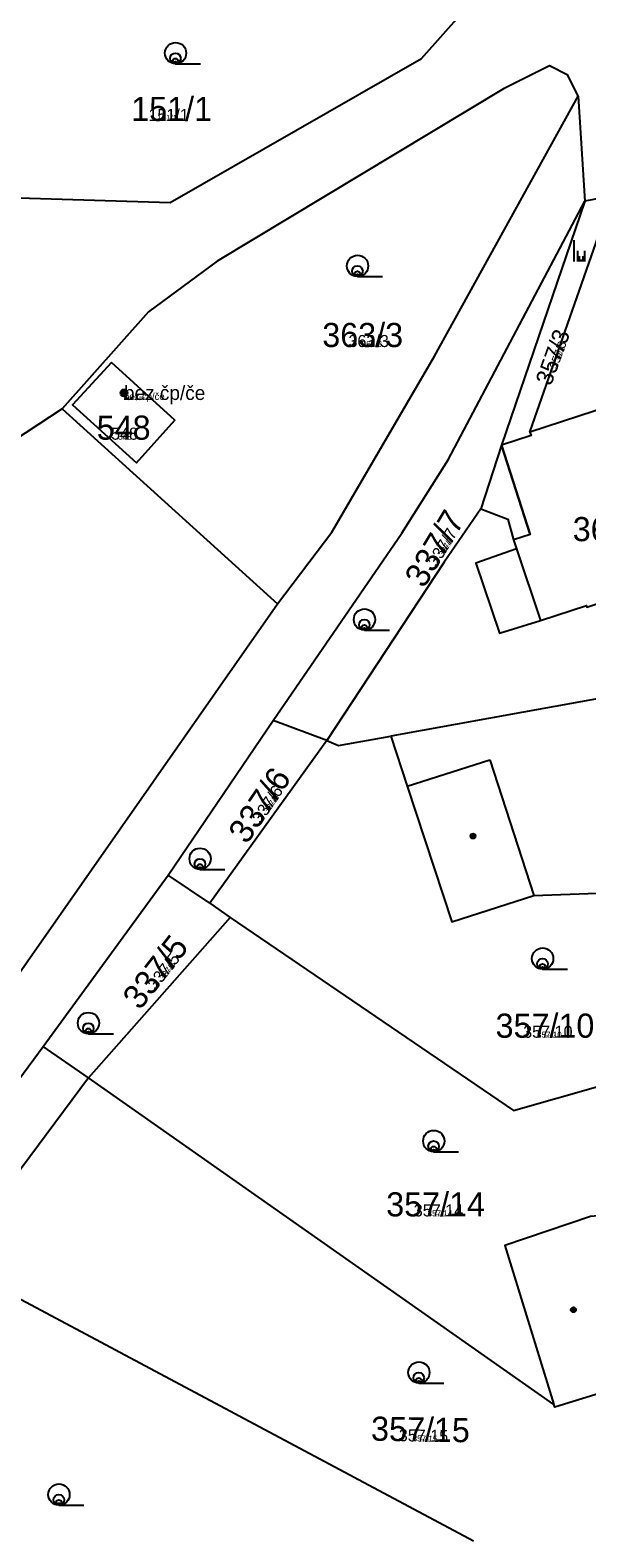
# Model space of a CAD drawing. Extents: x -744652 to -739090, y -980828 to -975855.
# Drawn here: x -742488 to -742448.8, y -978878.4 to -978772.2 of the extents above; entities that cross this region are included whole.
import ezdxf

# ---------------------------------------------------------------- set-up
doc = ezdxf.new("R2010")
doc.units = 0
for name, color, linetype in [('KAT_02_hranice parcel', 7, 'Continuous'), ('KAT_03_1000_st čísla parcelní', 7, 'Continuous'), ('KAT_03_1000_čísla parcelní', 7, 'Continuous'), ('KAT_03_1000_čísla popisná', 7, 'Continuous'), ('KAT_03_100_st čísla parcelní', 7, 'Continuous'), ('KAT_03_100_čísla parcelní', 7, 'Continuous'), ('KAT_03_100_čísla popisná', 7, 'Continuous'), ('KAT_03_250_st čísla parcelní', 7, 'Continuous'), ('KAT_03_250_čísla parcelní', 7, 'Continuous'), ('KAT_03_250_čísla popisná', 7, 'Continuous'), ('KAT_03_500_st čísla parcelní', 7, 'Continuous'), ('KAT_03_500_čísla parcelní', 7, 'Continuous'), ('KAT_03_500_čísla popisná', 7, 'Continuous'), ('KAT_04_vnitřní kresba', 7, 'Continuous'), ('KAT_05_1000_značky kultur', 7, 'Continuous'), ('KAT_05_100_značky kultur', 7, 'Continuous'), ('KAT_05_250_značky kultur', 7, 'Continuous'), ('KAT_05_500_značky kultur', 7, 'Continuous'), ('KAT_07_1000_značky budov', 7, 'Continuous'), ('KAT_07_100_značky budov', 7, 'Continuous'), ('KAT_07_500_značky budov', 7, 'Continuous'), ('KAT_14_plocha_budovy', 7, 'Continuous')]:
    doc.layers.add(name, color=color, linetype=linetype)

msp = doc.modelspace()

# ---------------------------------------------------------------- linework, layer by layer
at = {"layer": 'KAT_02_hranice parcel'}
for p, q in [((-742449.39, -978776.83), (-742448.93, -978784.25)), ((-742448.93, -978784.25), (-742454.8, -978801.43)), ((-742452.79, -978800.51), (-742446.99, -978783.86)), ((-742446.99, -978783.86), (-742448.93, -978784.25)), ((-742485.73, -978798.87), (-742470.56, -978812.62)), ((-742454.8, -978801.43), (-742456.26, -978805.93)), ((-742506.7, -978864.32), (-742470.56, -978812.62)), ((-742434.48, -978816.84), (-742462.59, -978821.93)), ((-742478.25, -978831.73), (-742470.86, -978820.84)), ((-742467.08, -978822.25), (-742470.86, -978820.84)), ((-742467.08, -978822.25), (-742475.32, -978833.7)), ((-742487.07, -978843.81), (-742478.25, -978831.73)), ((-742475.32, -978833.7), (-742478.25, -978831.73)), ((-742475.32, -978833.7), (-742473.9, -978834.72)), ((-742473.9, -978834.72), (-742483.86, -978846.01)), ((-742483.86, -978846.01), (-742487.07, -978843.81)), ((-742483.86, -978846.01), (-742493.54, -978859.01)), ((-742451.11, -978869.04), (-742483.86, -978846.01)), ((-742493.54, -978859.01), (-742456.76, -978878.65))]:
    msp.add_line(p, q, dxfattribs=at)
for points in [[(-742488.77, -978784.01), (-742478.11, -978784.33), (-742460.43, -978774.19), (-742454.7, -978767.73), (-742452.77, -978761.32), (-742463.7, -978728.64)], [(-742449.39, -978776.83), (-742450.13, -978775.36), (-742451.42, -978774.71), (-742454.66, -978776.33), (-742474.81, -978788.48), (-742479.65, -978792.05), (-742485.73, -978798.87)], [(-742470.56, -978812.62), (-742466.74, -978807.57), (-742459.51, -978795.17), (-742449.39, -978776.83)], [(-742470.86, -978820.84), (-742461.8, -978807.64), (-742458.55, -978802.47), (-742448.93, -978784.25)], [(-742482.24, -978795.62), (-742484.99, -978798.6), (-742480.5, -978802.67), (-742477.78, -978799.68), (-742482.24, -978795.62)], [(-742440.89, -978796.63), (-742443.68, -978797.54), (-742452.79, -978800.51)], [(-742485.73, -978798.87), (-742496.91, -978806.22), (-742499.72, -978807.46), (-742528.71, -978813.76)], [(-742452.79, -978800.51), (-742452.71, -978800.76), (-742454.8, -978801.43)], [(-742456.26, -978805.93), (-742458.82, -978809.69), (-742467.08, -978822.25)], [(-742456.26, -978805.93), (-742454.35, -978806.64), (-742453.94, -978808.11), (-742453.73, -978808.75), (-742456.6, -978809.74), (-742454.94, -978814.68), (-742452.05, -978813.8), (-742448.82, -978812.74), (-742448.79, -978812.84), (-742440.66, -978810.13), (-742436.93, -978808.97)], [(-742467.08, -978822.25), (-742466.26, -978822.6), (-742462.59, -978821.93)], [(-742462.59, -978821.93), (-742461.43, -978825.46), (-742458.28, -978835.03), (-742452.51, -978833.16), (-742442.97, -978832.82), (-742441.29, -978837.96), (-742439.61, -978837.45), (-742439, -978839.39), (-742434.93, -978838.06), (-742435.54, -978836.11), (-742431.67, -978834.84), (-742433.64, -978828.74), (-742433.78, -978828.81), (-742435.69, -978822.92), (-742432.86, -978821.86)], [(-742473.9, -978834.72), (-742453.94, -978848.31), (-742426.82, -978840.58)], [(-742515.51, -978881.8), (-742503.22, -978865.43), (-742494.6, -978854.01), (-742487.07, -978843.81)], [(-742422.3, -978854.49), (-742424.88, -978855.33), (-742428.46, -978844.35), (-742437.15, -978847.18), (-742434.7, -978854.72), (-742437.45, -978855.61), (-742437.77, -978854.64), (-742438.48, -978854.88), (-742438.71, -978854.28), (-742441.27, -978855.15), (-742448.53, -978855.79), (-742454.57, -978857.83), (-742451.11, -978869.04)], [(-742420.59, -978859.73), (-742444.96, -978867.35), (-742451.04, -978869.21), (-742451.11, -978869.04)]]:
    msp.add_lwpolyline(points, dxfattribs=at)
at = {"layer": 'KAT_03_1000_čísla popisná'}
msp.add_circle((-742481.37, -978797.75), 0.25, dxfattribs=at)
msp.add_circle((-742481.37, -978797.75), 0.25, dxfattribs=at)
at = {"layer": 'KAT_03_100_čísla popisná'}
msp.add_circle((-742481.37, -978797.75), 0.025, dxfattribs=at)
msp.add_circle((-742481.37, -978797.75), 0.025, dxfattribs=at)
at = {"layer": 'KAT_03_250_čísla popisná'}
msp.add_circle((-742481.37, -978797.75), 0.0625, dxfattribs=at)
msp.add_circle((-742481.37, -978797.75), 0.0625, dxfattribs=at)
at = {"layer": 'KAT_03_500_čísla popisná'}
msp.add_circle((-742481.37, -978797.75), 0.125, dxfattribs=at)
msp.add_circle((-742481.37, -978797.75), 0.125, dxfattribs=at)
at = {"layer": 'KAT_04_vnitřní kresba'}
for p, q in [((-742452.78, -978807.73), (-742454.8, -978801.43)), ((-742452.78, -978807.73), (-742453.94, -978808.11)), ((-742453.73, -978808.75), (-742452.05, -978813.8)), ((-742461.43, -978825.46), (-742455.61, -978823.6)), ((-742455.61, -978823.6), (-742452.51, -978833.16))]:
    msp.add_line(p, q, dxfattribs=at)
at = {"layer": 'KAT_05_1000_značky kultur'}
for p, q in [((-742477.74, -978774.56), (-742475.99, -978774.56)), ((-742449.68, -978788.49), (-742449.68, -978786.99)), ((-742464.93, -978789.55), (-742463.18, -978789.55)), ((-742464.44, -978814.47), (-742462.69, -978814.47)), ((-742476.01, -978831.33), (-742474.26, -978831.33)), ((-742451.9, -978838.36), (-742450.15, -978838.36)), ((-742483.87, -978842.91), (-742482.12, -978842.91)), ((-742459.56, -978851.22), (-742457.81, -978851.22)), ((-742460.61, -978867.53), (-742458.86, -978867.53)), ((-742485.95, -978876.13), (-742484.2, -978876.13))]:
    msp.add_line(p, q, dxfattribs=at)
for centre in [(-742477.74, -978773.81), (-742464.93, -978788.8), (-742464.44, -978813.72), (-742476.01, -978830.58), (-742451.9, -978837.61), (-742483.87, -978842.16), (-742459.56, -978850.47), (-742460.61, -978866.78), (-742485.95, -978875.38)]:
    msp.add_circle(centre, 0.75, dxfattribs=at)
at = {"layer": 'KAT_05_100_značky kultur'}
for p, q in [((-742477.75, -978774.56), (-742477.57, -978774.56)), ((-742449.22, -978788.49), (-742449.22, -978788.34)), ((-742449.12, -978788.49), (-742449.12, -978788.34)), ((-742464.94, -978789.55), (-742464.76, -978789.55)), ((-742464.45, -978814.47), (-742464.27, -978814.47)), ((-742476.02, -978831.33), (-742475.84, -978831.33)), ((-742451.91, -978838.36), (-742451.73, -978838.36)), ((-742483.88, -978842.91), (-742483.7, -978842.91)), ((-742459.57, -978851.22), (-742459.39, -978851.22)), ((-742460.62, -978867.53), (-742460.44, -978867.53)), ((-742485.96, -978876.13), (-742485.78, -978876.13))]:
    msp.add_line(p, q, dxfattribs=at)
for centre in [(-742477.75, -978774.48), (-742464.94, -978789.47), (-742464.45, -978814.39), (-742476.02, -978831.25), (-742451.91, -978838.28), (-742483.88, -978842.83), (-742459.57, -978851.14), (-742460.62, -978867.45), (-742485.96, -978876.05)]:
    msp.add_circle(centre, 0.075, dxfattribs=at)
at = {"layer": 'KAT_05_250_značky kultur'}
for p, q in [((-742477.75, -978774.56), (-742477.31, -978774.56)), ((-742449.3, -978788.49), (-742449.3, -978788.11)), ((-742449.05, -978788.49), (-742449.05, -978788.11)), ((-742464.94, -978789.55), (-742464.5, -978789.55)), ((-742464.45, -978814.47), (-742464.01, -978814.47)), ((-742476.02, -978831.33), (-742475.58, -978831.33)), ((-742451.91, -978838.36), (-742451.47, -978838.36)), ((-742483.88, -978842.91), (-742483.44, -978842.91)), ((-742459.57, -978851.22), (-742459.13, -978851.22)), ((-742460.62, -978867.53), (-742460.18, -978867.53)), ((-742485.96, -978876.13), (-742485.52, -978876.13))]:
    msp.add_line(p, q, dxfattribs=at)
for centre in [(-742477.75, -978774.37), (-742464.94, -978789.36), (-742464.45, -978814.28), (-742476.02, -978831.14), (-742451.91, -978838.17), (-742483.88, -978842.72), (-742459.57, -978851.03), (-742460.62, -978867.34), (-742485.96, -978875.94)]:
    msp.add_circle(centre, 0.187, dxfattribs=at)
at = {"layer": 'KAT_05_500_značky kultur'}
for p, q in [((-742477.75, -978774.56), (-742476.87, -978774.56)), ((-742449.43, -978788.49), (-742449.43, -978787.74)), ((-742448.93, -978788.49), (-742448.93, -978787.74)), ((-742464.94, -978789.55), (-742464.06, -978789.55)), ((-742464.45, -978814.47), (-742463.57, -978814.47)), ((-742476.02, -978831.33), (-742475.14, -978831.33)), ((-742451.91, -978838.36), (-742451.03, -978838.36)), ((-742483.88, -978842.91), (-742483, -978842.91)), ((-742459.57, -978851.22), (-742458.69, -978851.22)), ((-742460.62, -978867.53), (-742459.74, -978867.53)), ((-742485.96, -978876.13), (-742485.08, -978876.13))]:
    msp.add_line(p, q, dxfattribs=at)
for centre in [(-742477.75, -978774.18), (-742464.94, -978789.17), (-742464.45, -978814.09), (-742476.02, -978830.95), (-742451.91, -978837.98), (-742483.88, -978842.53), (-742459.57, -978850.84), (-742460.62, -978867.15), (-742485.96, -978875.75)]:
    msp.add_circle(centre, 0.375, dxfattribs=at)
at = {"layer": 'KAT_07_1000_značky budov'}
for centre in [(-742481.38, -978797.75), (-742456.8, -978828.98), (-742449.73, -978862.36)]:
    msp.add_circle(centre, 0.175, dxfattribs=at)
at = {"layer": 'KAT_07_100_značky budov'}
for centre in [(-742481.37, -978797.75), (-742456.79, -978828.98), (-742449.72, -978862.36)]:
    msp.add_circle(centre, 0.0175, dxfattribs=at)
at = {"layer": 'KAT_07_500_značky budov'}
for centre, radius in [((-742481.37, -978797.75), 0.0875), ((-742481.37, -978797.75), 0.0438), ((-742456.79, -978828.98), 0.0875), ((-742456.79, -978828.98), 0.0438), ((-742449.72, -978862.36), 0.0875), ((-742449.72, -978862.36), 0.0438)]:
    msp.add_circle(centre, radius, dxfattribs=at)
at = {"layer": 'KAT_14_plocha_budovy'}
for points in [[(-742482.24, -978795.62), (-742484.99, -978798.6), (-742480.5, -978802.67), (-742477.78, -978799.68)], [(-742452.05, -978813.8), (-742448.82, -978812.74), (-742448.79, -978812.84), (-742440.66, -978810.13), (-742442.54, -978804.21), (-742441.72, -978803.93), (-742443.68, -978797.54), (-742452.79, -978800.51), (-742452.71, -978800.76), (-742454.8, -978801.43), (-742452.78, -978807.73), (-742453.94, -978808.11), (-742453.73, -978808.75)]]:
    msp.add_lwpolyline(points, close=True, dxfattribs=at)

# ---------------------------------------------------------------- texts
at = {"layer": 'KAT_03_1000_st čísla parcelní'}
for s, p in [('548', (-742483.29, -978801.05)), ('365', (-742449.78, -978808.2))]:
    msp.add_text(s, height=1.7, dxfattribs=at).set_placement(p)
at = {"layer": 'KAT_03_1000_čísla parcelní'}
for s, p in [('151/1', (-742480.86, -978778.59)), ('363/3', (-742467.41, -978794.52)), ('357/10', (-742455.21, -978843.19)), ('357/14', (-742462.91, -978855.78))]:
    msp.add_text(s, height=1.7, dxfattribs=at).set_placement(p)
for s, height, rotation, p in [('357/3', 1.19, 70, (-742451.31, -978797.3)), ('337/7', 1.7, 59, (-742460.25, -978811.58)), ('337/6', 1.7, 56, (-742472.72, -978829.62)), ('337/5', 1.7, 52, (-742480.25, -978841.31)), ('357/15', 1.7, 359, (-742463.99, -978871.58))]:
    msp.add_text(s, height=height, rotation=rotation, dxfattribs=at).set_placement(p)
at = {"layer": 'KAT_03_1000_čísla popisná'}
for s, height, p in [('bez čp/če', 1, (-742481.37, -978798.25)), ('548', 0.017, (-742481.29, -978801.05))]:
    msp.add_text(s, height=height, dxfattribs=at).set_placement(p)
at = {"layer": 'KAT_03_100_st čísla parcelní'}
msp.add_text('548', height=0.17, dxfattribs=at).set_placement((-742481.47, -978801.05))
at = {"layer": 'KAT_03_100_čísla parcelní'}
for s, p in [('151/1', (-742478.67, -978778.59)), ('363/3', (-742464.09, -978794.52)), ('357/10', (-742451.71, -978843.19)), ('357/14', (-742459.42, -978855.78))]:
    msp.add_text(s, height=0.17, dxfattribs=at).set_placement(p)
for s, height, rotation, p in [('357/3', 0.119, 70, (-742450.54, -978795.16)), ('337/7', 0.17, 59, (-742458.61, -978808.85)), ('337/6', 0.17, 56, (-742470.92, -978826.96)), ('337/5', 0.17, 52, (-742478.24, -978838.74)), ('357/15', 0.17, 359, (-742460.47, -978871.64))]:
    msp.add_text(s, height=height, rotation=rotation, dxfattribs=at).set_placement(p)
at = {"layer": 'KAT_03_100_čísla popisná'}
for s, height, p in [('bez čp/če', 0.1, (-742481.37, -978798.25)), ('548', 0.0017, (-742481.27, -978801.05))]:
    msp.add_text(s, height=height, dxfattribs=at).set_placement(p)
at = {"layer": 'KAT_03_250_st čísla parcelní'}
msp.add_text('548', height=0.425, dxfattribs=at).set_placement((-742481.78, -978801.05))
at = {"layer": 'KAT_03_250_čísla parcelní'}
for s, p in [('151/1', (-742479.04, -978778.59)), ('363/3', (-742464.64, -978794.52)), ('357/10', (-742452.29, -978843.19)), ('357/14', (-742460, -978855.78))]:
    msp.add_text(s, height=0.425, dxfattribs=at).set_placement(p)
for s, height, rotation, p in [('357/3', 0.297, 70, (-742450.67, -978795.51)), ('337/7', 0.425, 59, (-742458.89, -978809.31)), ('337/6', 0.425, 56, (-742471.22, -978827.41)), ('337/5', 0.425, 52, (-742478.58, -978839.17)), ('357/15', 0.425, 359, (-742461.05, -978871.63))]:
    msp.add_text(s, height=height, rotation=rotation, dxfattribs=at).set_placement(p)
at = {"layer": 'KAT_03_250_čísla popisná'}
for s, height, p in [('bez čp/če', 0.25, (-742481.37, -978798.25)), ('548', 0.00425, (-742481.28, -978801.05))]:
    msp.add_text(s, height=height, dxfattribs=at).set_placement(p)
at = {"layer": 'KAT_03_500_st čísla parcelní'}
msp.add_text('548', height=0.85, dxfattribs=at).set_placement((-742482.28, -978801.05))
at = {"layer": 'KAT_03_500_čísla parcelní'}
for s, p in [('151/1', (-742479.65, -978778.59)), ('363/3', (-742465.57, -978794.52)), ('357/10', (-742453.27, -978843.19)), ('357/14', (-742460.97, -978855.78))]:
    msp.add_text(s, height=0.85, dxfattribs=at).set_placement(p)
for s, height, rotation, p in [('357/3', 0.595, 70, (-742450.88, -978796.11)), ('337/7', 0.85, 59, (-742459.34, -978810.06)), ('337/6', 0.85, 56, (-742471.72, -978828.15)), ('337/5', 0.85, 52, (-742479.13, -978839.88)), ('357/15', 0.85, 359, (-742462.03, -978871.62))]:
    msp.add_text(s, height=height, rotation=rotation, dxfattribs=at).set_placement(p)
at = {"layer": 'KAT_03_500_čísla popisná'}
for s, height, p in [('bez čp/če', 0.5, (-742481.37, -978798.25)), ('548', 0.0085, (-742481.28, -978801.05))]:
    msp.add_text(s, height=height, dxfattribs=at).set_placement(p)

doc.saveas('drawing.dxf')
